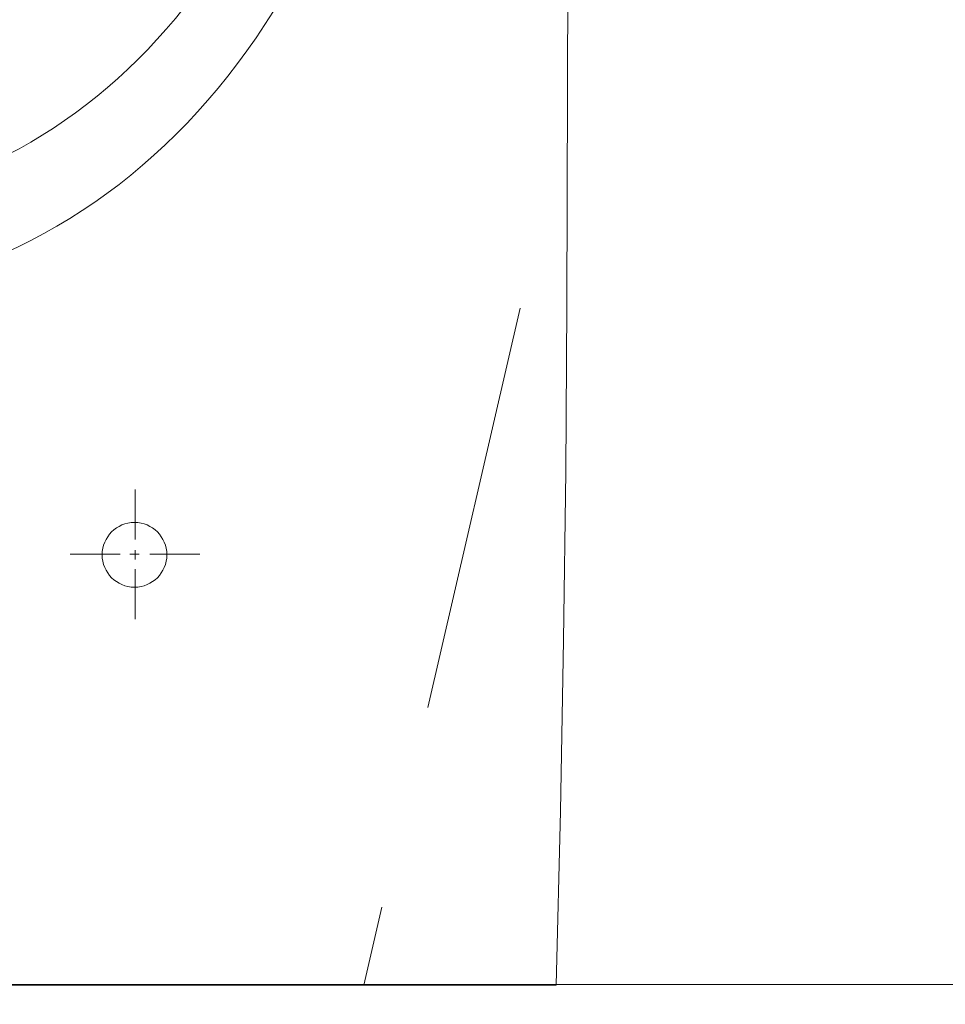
# Model space of a CAD drawing. Header units: millimetres. Extents: x 23192 to 177760, y -399809 to -79279.
# Tile 663 of 822: x 74519 to 74541, y -195394 to -195371. Entities that reach past the tile are written whole.
import ezdxf

# ---------------------------------------------------------------- set-up
doc = ezdxf.new("R2010")
doc.units = ezdxf.units.MM
doc.linetypes.add('HIDDEN2', pattern=[4.7625, 3.175, -1.5875])
doc.layers.get('0').update_dxf_attribs({"lineweight": 0})
for name, color, linetype, lineweight in [('!! 2 ZABUDOWA GK-MDF', 54, 'Continuous', 13), ('!! 2_wypos-sanitarne', 240, 'Continuous', 9), ('Dimension (ISO)', 7, 'Continuous', 25)]:
    doc.layers.add(name, color=color, linetype=linetype, lineweight=lineweight)
doc.layers.add('!! 2_WYBURZENIA DO REMONTU', color=7, linetype='Continuous', lineweight=0, true_color=0x4d4d4d, plot=False)
doc.styles.add('Note Text (ISO)', font='tahoma.ttf')
doc.dimstyles.new('Default (ISO)', dxfattribs={"dimscale": 5, "dimtxt": 5, "dimasz": 5, "dimexe": 3.175, "dimexo": 0, "dimgap": 0.762, "dimtad": 1, "dimdec": 0, "dimrnd": 1e-08, "dimzin": 0, "dimtxsty": 'Note Text (ISO)', "dimcen": 0.09, "dimdle": 10, "dimclrd": 256, "dimclre": 256, "dimclrt": 256, "dimazin": 0, "dimtfac": 0.70104, "dimtmove": 0, "dimatfit": 3, "dimfxl": 1, "dimtolj": 1, "dimtzin": 0, "dimlwd": -1, "dimlwe": -1, "dimarcsym": 0})

# ---------------------------------------------------------------- blocks, each defined once
blk = doc.blocks.new('A$C6ce7c513')
at = {"lineweight": 0}
for points in [[(-0.17548, -0.00049), (-0.17646, -0.04094), (-0.1772, -0.08064), (-0.1777, -0.11986), (-0.17794, -0.15833), (-0.17819, -0.23404)], [(-0.17548, -0.00049), (0.17547, -0.00049)], [(-0.07757, -0.08557), (-0.07757, -0.09717)], [(-0.08102, -0.10062), (-0.09261, -0.10062)], [(-0.07633, -0.10062), (-0.07855, -0.10062)], [(-0.07757, -0.09939), (-0.07757, -0.1016)], [(-0.06252, -0.10062), (-0.07411, -0.10062)], [(-0.07757, -0.10408), (-0.07757, -0.11567)]]:
    blk.add_lwpolyline(points, dxfattribs=at)
blk.add_circle((-0.07744, -0.1005), 0.00752, dxfattribs=at)
for centre, major_axis, ratio in [((0, -0.32554), (0, -0.16499), 0.830338), ((0, -0.32974), (0, -0.14798), 0.83084)]:
    blk.add_ellipse(centre, major_axis=major_axis, ratio=ratio, start_param=0, end_param=6.283185, dxfattribs=at)
blk = doc.blocks.new('*D1419')
at = {"layer": 'DEFPOINTS', "color": 0, "transparency": 16777216}
for p in [(-689.76, 120.19), (510.24, 120.19), (510.24, 18.75)]:
    blk.add_point(p, dxfattribs=at)
at = {"layer": 'Dimension (ISO)', "transparency": 16777216}
for p, q in [((-689.76, 120.19), (-689.76, 2.88)), ((510.24, 120.19), (510.24, 2.88)), ((-664.76, 18.75), (485.24, 18.75))]:
    blk.add_line(p, q, dxfattribs=at)
for points in [[(-664.76, 22.92), (-664.76, 14.58), (-689.76, 18.75)], [(485.24, 22.92), (485.24, 14.58), (510.24, 18.75)]]:
    blk.add_solid(points, dxfattribs=at)
at = {"layer": 'Dimension (ISO)', "lineweight": 9, "transparency": 16777216, "insert": (-160.63, 48.6), "char_height": 25, "attachment_point": 1, "style": 'Note Text (ISO)'}
blk.add_mtext('\\A1;1200', dxfattribs=at)
blk = doc.blocks.new('A$C11ef928a')
at = {"layer": 'Dimension (ISO)', "lineweight": 9}
dim = blk.add_linear_dim(base=(510.24, 18.75), p1=(-689.76, 120.19), p2=(510.24, 120.19), angle=180, dimstyle='Default (ISO)', override={"dimdec": 0, "dimlfac": 1, "dimtp": 0, "dimtm": 0, "dimtdec": 2, "dimtofl": 0, "dimatfit": 1}, dxfattribs=at)
dim.commit()
dim.dimension.update_dxf_attribs({"geometry": '*D1419', "text_midpoint": (-125.68, 18.75), "dimtype": 128})

msp = doc.modelspace()

# ---------------------------------------------------------------- linework, layer by layer
at = {"layer": '!! 2 ZABUDOWA GK-MDF'}
msp.add_lwpolyline([(74470.42327, -195393.5883), (74554.42327, -195393.5883)], dxfattribs=at)
at = {"layer": '!! 2_WYBURZENIA DO REMONTU', "linetype": 'HIDDEN2', "ltscale": 3}
for p, q in [((74531.13044, -195377.87186), (74527.49674, -195393.60527)), ((74527.49674, -195393.60527), (74501.34981, -195393.60527))]:
    msp.add_line(p, q, dxfattribs=at)

# ---------------------------------------------------------------- block references
at = {"layer": '!! 2_wypos-sanitarne', "xscale": 100, "yscale": 100, "zscale": 100, "rotation": 180}
msp.add_blockref('A$C6ce7c513', (74514.4231, -195393.65426), dxfattribs=at)
at = {"xscale": -0.1, "yscale": 0.1, "zscale": 0.1, "rotation": 90}
msp.add_blockref('A$C11ef928a', (82225.12684, -195364.3052), dxfattribs=at)

doc.saveas('drawing.dxf')
